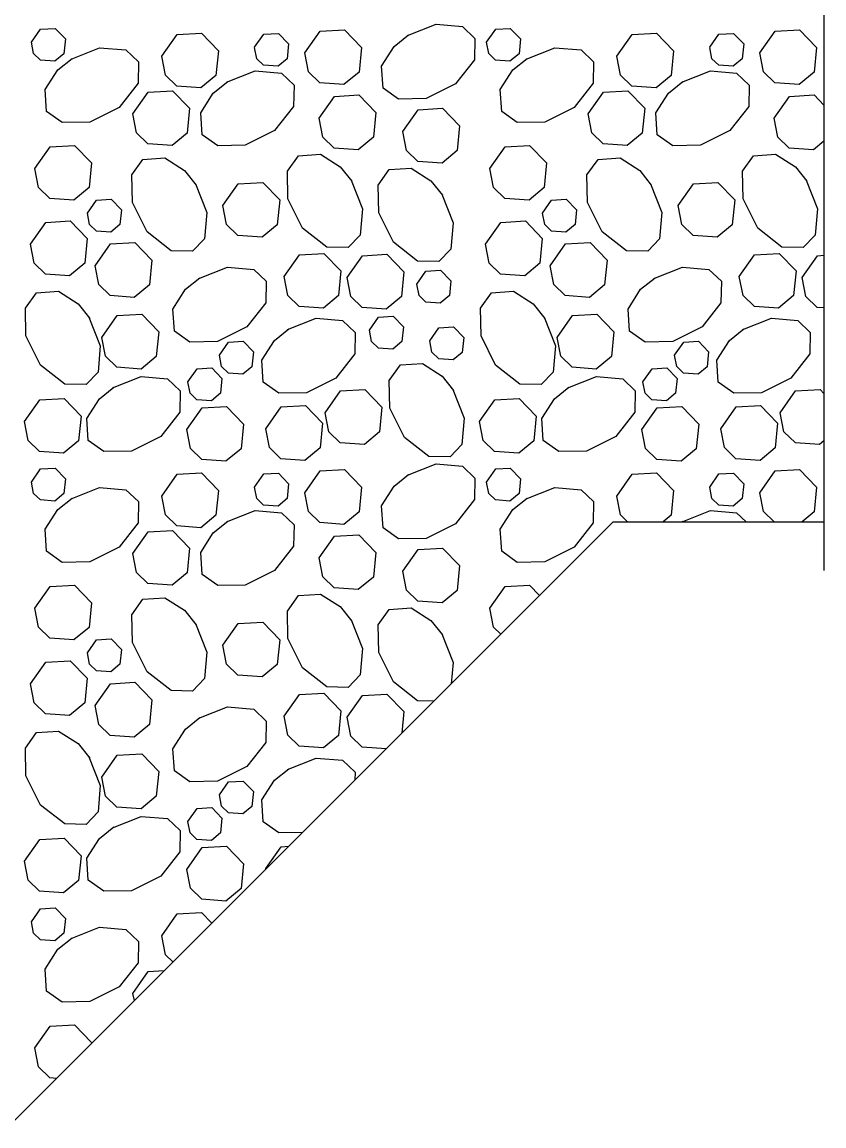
# Model space of a CAD drawing. Extents: x 638079 to 640019, y 297691 to 298879.
# Drawn here: x 639488.7 to 639523.92, y 298507.41 to 298555.89 of the extents above; entities that cross this region are included whole.
import ezdxf

# ---------------------------------------------------------------- set-up
doc = ezdxf.new("R2010")
doc.units = 0
doc.layers.add('1', color=7, linetype='Continuous')

msp = doc.modelspace()

# ---------------------------------------------------------------- linework, layer by layer
at = {"layer": '1'}
for p, q in [((639523.913, 298565.207), (639523.913, 298531.804)), ((639463.86, 298483.142), (639514.661, 298533.943)), ((639463.863, 298483.145), (639514.661, 298533.943)), ((639514.661, 298533.943), (639523.916, 298533.943))]:
    msp.add_line(p, q, dxfattribs=at)
for points in [[(639489.108, 298555.005), (639489.511, 298555.579), (639490.155, 298555.616), (639490.603, 298555.152), (639490.538, 298554.501), (639490.14, 298554.17), (639489.504, 298554.216), (639489.205, 298554.507), (639489.108, 298555.005)], [(639501.115, 298554.537), (639501.787, 298555.493), (639502.861, 298555.554), (639503.607, 298554.781), (639503.499, 298553.697), (639502.836, 298553.145), (639501.776, 298553.222), (639501.277, 298553.705), (639501.116, 298554.537)], [(639505.626, 298555.301), (639506.884, 298555.8), (639508.039, 298555.7), (639508.588, 298555.178), (639508.571, 298554.241), (639507.738, 298553.175), (639506.45, 298552.531), (639505.236, 298552.51), (639504.553, 298552.996), (639504.488, 298553.962), (639505.042, 298554.827), (639505.677, 298555.334)], [(639509.096, 298555.005), (639509.5, 298555.579), (639510.144, 298555.616), (639510.591, 298555.152), (639510.527, 298554.501), (639510.129, 298554.17), (639509.493, 298554.216), (639509.194, 298554.507), (639509.097, 298555.005)], [(639521.104, 298554.537), (639521.776, 298555.493), (639522.849, 298555.554), (639523.595, 298554.781), (639523.487, 298553.697), (639522.824, 298553.145), (639521.765, 298553.222), (639521.266, 298553.705), (639521.104, 298554.537)], [(639494.833, 298554.391), (639495.505, 298555.348), (639496.578, 298555.409), (639497.325, 298554.635), (639497.217, 298553.551), (639496.554, 298553), (639495.494, 298553.077), (639494.995, 298553.56), (639494.833, 298554.391)], [(639498.912, 298554.785), (639499.315, 298555.358), (639499.959, 298555.395), (639500.407, 298554.931), (639500.342, 298554.281), (639499.945, 298553.95), (639499.308, 298553.996), (639499.009, 298554.286), (639498.912, 298554.784)], [(639514.821, 298554.391), (639515.494, 298555.348), (639516.567, 298555.409), (639517.313, 298554.635), (639517.205, 298553.551), (639516.542, 298553), (639515.482, 298553.077), (639514.984, 298553.56), (639514.822, 298554.391)], [(639518.9, 298554.785), (639519.304, 298555.358), (639519.948, 298555.395), (639520.396, 298554.931), (639520.331, 298554.281), (639519.933, 298553.95), (639519.297, 298553.996), (639518.998, 298554.286), (639518.901, 298554.784)], [(639490.85, 298554.269), (639492.107, 298554.767), (639493.263, 298554.668), (639493.812, 298554.146), (639493.794, 298553.208), (639492.961, 298552.143), (639491.673, 298551.499), (639490.459, 298551.478), (639489.776, 298551.963), (639489.711, 298552.93), (639490.266, 298553.795), (639490.901, 298554.301)], [(639510.838, 298554.269), (639512.096, 298554.767), (639513.251, 298554.668), (639513.8, 298554.146), (639513.783, 298553.208), (639512.949, 298552.143), (639511.662, 298551.499), (639510.448, 298551.478), (639509.765, 298551.963), (639509.7, 298552.93), (639510.254, 298553.795), (639510.889, 298554.301)], [(639497.682, 298553.252), (639498.94, 298553.751), (639500.095, 298553.651), (639500.644, 298553.129), (639500.627, 298552.191), (639499.793, 298551.126), (639498.505, 298550.482), (639497.292, 298550.461), (639496.608, 298550.946), (639496.544, 298551.913), (639497.098, 298552.778), (639497.733, 298553.284)], [(639517.671, 298553.252), (639518.928, 298553.751), (639520.084, 298553.651), (639520.633, 298553.129), (639520.615, 298552.191), (639519.782, 298551.126), (639518.494, 298550.482), (639517.28, 298550.461), (639516.597, 298550.946), (639516.532, 298551.913), (639517.087, 298552.778), (639517.722, 298553.284)], [(639493.568, 298551.861), (639494.24, 298552.818), (639495.313, 298552.879), (639496.06, 298552.105), (639495.952, 298551.021), (639495.289, 298550.47), (639494.229, 298550.547), (639493.73, 298551.03), (639493.568, 298551.861)], [(639501.748, 298551.674), (639502.42, 298552.63), (639503.493, 298552.691), (639504.239, 298551.918), (639504.131, 298550.834), (639503.468, 298550.282), (639502.409, 298550.359), (639501.91, 298550.842), (639501.748, 298551.674)], [(639513.556, 298551.861), (639514.229, 298552.818), (639515.302, 298552.879), (639516.048, 298552.105), (639515.94, 298551.021), (639515.277, 298550.47), (639514.217, 298550.547), (639513.719, 298551.03), (639513.557, 298551.861)], [(639521.736, 298551.674), (639522.408, 298552.63), (639523.482, 298552.691), (639523.916, 298552.241)], [(639505.423, 298551.088), (639506.095, 298552.044), (639507.169, 298552.106), (639507.915, 298551.332), (639507.807, 298550.248), (639507.144, 298549.696), (639506.084, 298549.773), (639505.586, 298550.257), (639505.424, 298551.088)], [(639523.916, 298550.665), (639523.457, 298550.282), (639522.397, 298550.359), (639521.899, 298550.842), (639521.737, 298551.674)], [(639489.257, 298549.462), (639489.929, 298550.418), (639491.002, 298550.479), (639491.749, 298549.706), (639491.641, 298548.622), (639490.978, 298548.07), (639489.918, 298548.147), (639489.419, 298548.631), (639489.257, 298549.462)], [(639509.245, 298549.462), (639509.918, 298550.418), (639510.991, 298550.479), (639511.737, 298549.706), (639511.629, 298548.622), (639510.966, 298548.07), (639509.906, 298548.147), (639509.408, 298548.631), (639509.246, 298549.462)], [(639496.314, 298548.787), (639496.813, 298547.529), (639496.713, 298546.374), (639496.191, 298545.824), (639495.253, 298545.842), (639494.188, 298546.675), (639493.544, 298547.963), (639493.523, 298549.177), (639494.008, 298549.86), (639494.975, 298549.925), (639495.84, 298549.371), (639496.346, 298548.736)], [(639503.147, 298548.949), (639503.645, 298547.692), (639503.545, 298546.536), (639503.023, 298545.987), (639502.086, 298546.005), (639501.021, 298546.838), (639500.377, 298548.126), (639500.355, 298549.34), (639500.841, 298550.023), (639501.808, 298550.088), (639502.672, 298549.534), (639503.179, 298548.899)], [(639516.302, 298548.787), (639516.801, 298547.529), (639516.701, 298546.374), (639516.179, 298545.824), (639515.242, 298545.842), (639514.177, 298546.675), (639513.533, 298547.963), (639513.511, 298549.177), (639513.997, 298549.86), (639514.964, 298549.925), (639515.828, 298549.371), (639516.335, 298548.736)], [(639523.135, 298548.949), (639523.634, 298547.692), (639523.534, 298546.536), (639523.012, 298545.987), (639522.074, 298546.005), (639521.009, 298546.838), (639520.365, 298548.126), (639520.344, 298549.34), (639520.829, 298550.023), (639521.796, 298550.088), (639522.661, 298549.534), (639523.167, 298548.899)], [(639507.132, 298548.339), (639507.631, 298547.082), (639507.531, 298545.926), (639507.009, 298545.377), (639506.072, 298545.395), (639505.006, 298546.228), (639504.363, 298547.516), (639504.341, 298548.73), (639504.827, 298549.413), (639505.793, 298549.478), (639506.658, 298548.924), (639507.165, 298548.289)], [(639497.522, 298547.835), (639498.194, 298548.792), (639499.267, 298548.853), (639500.014, 298548.079), (639499.906, 298546.995), (639499.243, 298546.444), (639498.183, 298546.52), (639497.684, 298547.004), (639497.522, 298547.835)], [(639517.51, 298547.835), (639518.182, 298548.792), (639519.256, 298548.853), (639520.002, 298548.079), (639519.894, 298546.995), (639519.231, 298546.444), (639518.171, 298546.52), (639517.673, 298547.004), (639517.511, 298547.835)], [(639491.567, 298547.502), (639491.97, 298548.076), (639492.614, 298548.113), (639493.062, 298547.649), (639492.997, 298546.998), (639492.599, 298546.667), (639491.963, 298546.714), (639491.664, 298547.004), (639491.567, 298547.502)], [(639511.555, 298547.502), (639511.959, 298548.076), (639512.603, 298548.113), (639513.05, 298547.649), (639512.986, 298546.998), (639512.588, 298546.667), (639511.952, 298546.714), (639511.653, 298547.004), (639511.556, 298547.502)], [(639489.069, 298546.141), (639489.741, 298547.097), (639490.814, 298547.159), (639491.56, 298546.385), (639491.452, 298545.301), (639490.789, 298544.749), (639489.729, 298544.826), (639489.231, 298545.31), (639489.069, 298546.141)], [(639509.057, 298546.141), (639509.729, 298547.097), (639510.803, 298547.159), (639511.549, 298546.385), (639511.441, 298545.301), (639510.778, 298544.749), (639509.718, 298544.826), (639509.219, 298545.31), (639509.058, 298546.141)], [(639491.909, 298545.192), (639492.582, 298546.148), (639493.655, 298546.209), (639494.401, 298545.436), (639494.293, 298544.351), (639493.63, 298543.8), (639492.57, 298543.877), (639492.072, 298544.36), (639491.91, 298545.191)], [(639511.898, 298545.192), (639512.57, 298546.148), (639513.643, 298546.209), (639514.39, 298545.436), (639514.282, 298544.351), (639513.619, 298543.8), (639512.559, 298543.877), (639512.06, 298544.36), (639511.898, 298545.191)], [(639500.212, 298544.718), (639500.884, 298545.674), (639501.958, 298545.735), (639502.704, 298544.962), (639502.596, 298543.878), (639501.933, 298543.326), (639500.873, 298543.403), (639500.375, 298543.886), (639500.213, 298544.717)], [(639502.978, 298544.677), (639503.65, 298545.633), (639504.723, 298545.695), (639505.47, 298544.921), (639505.362, 298543.837), (639504.698, 298543.285), (639503.639, 298543.362), (639503.14, 298543.846), (639502.978, 298544.677)], [(639520.201, 298544.718), (639520.873, 298545.674), (639521.946, 298545.735), (639522.692, 298544.962), (639522.584, 298543.878), (639521.921, 298543.326), (639520.862, 298543.403), (639520.363, 298543.886), (639520.201, 298544.717)], [(639522.966, 298544.677), (639523.638, 298545.633), (639523.916, 298545.649)], [(639496.462, 298544.63), (639497.72, 298545.129), (639498.875, 298545.029), (639499.424, 298544.507), (639499.407, 298543.569), (639498.573, 298542.504), (639497.285, 298541.86), (639496.072, 298541.839), (639495.388, 298542.324), (639495.324, 298543.291), (639495.878, 298544.156), (639496.513, 298544.662)], [(639506.037, 298544.382), (639506.44, 298544.955), (639507.084, 298544.992), (639507.532, 298544.528), (639507.467, 298543.878), (639507.069, 298543.547), (639506.433, 298543.593), (639506.134, 298543.883), (639506.037, 298544.381)], [(639516.451, 298544.63), (639517.708, 298545.129), (639518.864, 298545.029), (639519.413, 298544.507), (639519.395, 298543.569), (639518.562, 298542.504), (639517.274, 298541.86), (639516.06, 298541.839), (639515.377, 298542.324), (639515.312, 298543.291), (639515.867, 298544.156), (639516.501, 298544.662)], [(639523.916, 298543.341), (639523.627, 298543.362), (639523.129, 298543.846), (639522.967, 298544.677)], [(639491.637, 298542.93), (639492.136, 298541.673), (639492.036, 298540.517), (639491.514, 298539.968), (639490.576, 298539.986), (639489.511, 298540.819), (639488.867, 298542.107), (639488.846, 298543.321), (639489.331, 298544.004), (639490.298, 298544.069), (639491.163, 298543.514), (639491.669, 298542.879)], [(639511.625, 298542.93), (639512.124, 298541.673), (639512.024, 298540.517), (639511.502, 298539.968), (639510.565, 298539.986), (639509.499, 298540.819), (639508.856, 298542.107), (639508.834, 298543.321), (639509.32, 298544.004), (639510.287, 298544.069), (639511.151, 298543.514), (639511.658, 298542.879)], [(639492.208, 298542.045), (639492.881, 298543.002), (639493.954, 298543.063), (639494.7, 298542.289), (639494.592, 298541.205), (639493.929, 298540.654), (639492.869, 298540.73), (639492.371, 298541.214), (639492.209, 298542.045)], [(639503.956, 298542.364), (639504.359, 298542.938), (639505.003, 298542.975), (639505.451, 298542.51), (639505.386, 298541.86), (639504.988, 298541.529), (639504.352, 298541.575), (639504.053, 298541.865), (639503.956, 298542.364)], [(639512.197, 298542.045), (639512.869, 298543.002), (639513.943, 298543.063), (639514.689, 298542.289), (639514.581, 298541.205), (639513.918, 298540.654), (639512.858, 298540.73), (639512.359, 298541.214), (639512.197, 298542.045)], [(639500.364, 298542.384), (639501.622, 298542.882), (639502.777, 298542.782), (639503.326, 298542.26), (639503.309, 298541.323), (639502.475, 298540.257), (639501.187, 298539.614), (639499.974, 298539.592), (639499.29, 298540.078), (639499.226, 298541.045), (639499.78, 298541.909), (639500.415, 298542.416)], [(639506.604, 298541.891), (639507.007, 298542.465), (639507.651, 298542.502), (639508.099, 298542.037), (639508.034, 298541.387), (639507.637, 298541.056), (639507.001, 298541.102), (639506.701, 298541.392), (639506.604, 298541.891)], [(639520.352, 298542.384), (639521.61, 298542.882), (639522.765, 298542.782), (639523.315, 298542.26), (639523.297, 298541.323), (639522.464, 298540.257), (639521.176, 298539.614), (639519.962, 298539.592), (639519.279, 298540.078), (639519.214, 298541.045), (639519.768, 298541.909), (639520.403, 298542.416)], [(639497.367, 298541.261), (639497.771, 298541.835), (639498.415, 298541.871), (639498.862, 298541.407), (639498.798, 298540.757), (639498.4, 298540.426), (639497.764, 298540.472), (639497.465, 298540.762), (639497.368, 298541.261)], [(639517.356, 298541.261), (639517.759, 298541.835), (639518.403, 298541.871), (639518.851, 298541.407), (639518.786, 298540.757), (639518.388, 298540.426), (639517.752, 298540.472), (639517.453, 298540.762), (639517.356, 298541.261)], [(639495.98, 298540.094), (639496.384, 298540.668), (639497.028, 298540.705), (639497.475, 298540.241), (639497.411, 298539.59), (639497.013, 298539.259), (639496.377, 298539.305), (639496.078, 298539.595), (639495.981, 298540.094)], [(639507.62, 298539.758), (639508.119, 298538.5), (639508.019, 298537.345), (639507.497, 298536.796), (639506.559, 298536.813), (639505.494, 298537.647), (639504.85, 298538.935), (639504.829, 298540.148), (639505.314, 298540.832), (639506.281, 298540.896), (639507.146, 298540.342), (639507.652, 298539.707)], [(639515.969, 298540.094), (639516.372, 298540.668), (639517.016, 298540.705), (639517.464, 298540.241), (639517.399, 298539.59), (639517.001, 298539.259), (639516.365, 298539.305), (639516.066, 298539.595), (639515.969, 298540.094)], [(639492.678, 298539.822), (639493.936, 298540.32), (639495.091, 298540.22), (639495.64, 298539.698), (639495.623, 298538.761), (639494.789, 298537.696), (639493.502, 298537.052), (639492.288, 298537.03), (639491.605, 298537.516), (639491.54, 298538.483), (639492.094, 298539.347), (639492.729, 298539.854)], [(639512.667, 298539.822), (639513.925, 298540.32), (639515.08, 298540.22), (639515.629, 298539.698), (639515.611, 298538.761), (639514.778, 298537.696), (639513.49, 298537.052), (639512.276, 298537.03), (639511.593, 298537.516), (639511.528, 298538.483), (639512.083, 298539.347), (639512.718, 298539.854)], [(639502.011, 298538.733), (639502.683, 298539.69), (639503.757, 298539.751), (639504.503, 298538.977), (639504.395, 298537.893), (639503.732, 298537.342), (639502.672, 298537.419), (639502.174, 298537.902), (639502.012, 298538.733)], [(639522, 298538.733), (639522.672, 298539.69), (639523.745, 298539.751), (639523.916, 298539.574)], [(639488.801, 298538.347), (639489.474, 298539.304), (639490.547, 298539.365), (639491.293, 298538.591), (639491.185, 298537.507), (639490.522, 298536.956), (639489.462, 298537.032), (639488.964, 298537.516), (639488.802, 298538.347)], [(639499.404, 298538.032), (639500.076, 298538.988), (639501.15, 298539.05), (639501.896, 298538.276), (639501.788, 298537.192), (639501.125, 298536.64), (639500.065, 298536.717), (639499.566, 298537.201), (639499.405, 298538.032)], [(639508.79, 298538.347), (639509.462, 298539.304), (639510.536, 298539.365), (639511.282, 298538.591), (639511.174, 298537.507), (639510.511, 298536.956), (639509.451, 298537.032), (639508.952, 298537.516), (639508.791, 298538.347)], [(639519.392, 298538.032), (639520.065, 298538.988), (639521.138, 298539.05), (639521.884, 298538.276), (639521.776, 298537.192), (639521.113, 298536.64), (639520.053, 298536.717), (639519.555, 298537.201), (639519.393, 298538.032)], [(639495.935, 298537.993), (639496.608, 298538.949), (639497.681, 298539.01), (639498.427, 298538.237), (639498.319, 298537.152), (639497.656, 298536.601), (639496.596, 298536.678), (639496.098, 298537.161), (639495.936, 298537.992)], [(639515.924, 298537.993), (639516.596, 298538.949), (639517.67, 298539.01), (639518.416, 298538.237), (639518.308, 298537.152), (639517.645, 298536.601), (639516.585, 298536.678), (639516.086, 298537.161), (639515.925, 298537.992)], [(639523.916, 298537.505), (639523.72, 298537.342), (639522.661, 298537.419), (639522.162, 298537.902), (639522, 298538.733)], [(639489.108, 298535.691), (639489.511, 298536.265), (639490.155, 298536.301), (639490.603, 298535.837), (639490.538, 298535.187), (639490.14, 298534.856), (639489.504, 298534.902), (639489.205, 298535.192), (639489.108, 298535.691)], [(639501.115, 298535.222), (639501.787, 298536.179), (639502.861, 298536.24), (639503.607, 298535.466), (639503.499, 298534.382), (639502.836, 298533.831), (639501.776, 298533.907), (639501.277, 298534.391), (639501.116, 298535.222)], [(639505.626, 298535.987), (639506.884, 298536.485), (639508.039, 298536.386), (639508.588, 298535.864), (639508.571, 298534.926), (639507.738, 298533.861), (639506.45, 298533.217), (639505.236, 298533.196), (639504.553, 298533.681), (639504.488, 298534.648), (639505.042, 298535.513), (639505.677, 298536.019)], [(639509.096, 298535.691), (639509.5, 298536.265), (639510.144, 298536.301), (639510.591, 298535.837), (639510.527, 298535.187), (639510.129, 298534.856), (639509.493, 298534.902), (639509.194, 298535.192), (639509.097, 298535.691)], [(639521.104, 298535.222), (639521.776, 298536.179), (639522.849, 298536.24), (639523.595, 298535.466), (639523.487, 298534.382), (639522.959, 298533.943)], [(639494.833, 298535.077), (639495.505, 298536.033), (639496.578, 298536.095), (639497.325, 298535.321), (639497.217, 298534.237), (639496.554, 298533.685), (639495.494, 298533.762), (639494.995, 298534.246), (639494.833, 298535.077)], [(639498.912, 298535.47), (639499.315, 298536.044), (639499.959, 298536.081), (639500.407, 298535.616), (639500.342, 298534.966), (639499.945, 298534.635), (639499.308, 298534.681), (639499.009, 298534.971), (639498.912, 298535.47)], [(639514.821, 298535.077), (639515.494, 298536.033), (639516.567, 298536.095), (639517.313, 298535.321), (639517.205, 298534.237), (639516.852, 298533.943)], [(639518.9, 298535.47), (639519.304, 298536.044), (639519.948, 298536.081), (639520.396, 298535.616), (639520.331, 298534.966), (639519.933, 298534.635), (639519.297, 298534.681), (639518.998, 298534.971), (639518.901, 298535.47)], [(639490.85, 298534.954), (639492.107, 298535.453), (639493.263, 298535.353), (639493.812, 298534.831), (639493.794, 298533.894), (639492.961, 298532.828), (639491.673, 298532.184), (639490.459, 298532.163), (639489.776, 298532.649), (639489.711, 298533.615), (639490.266, 298534.48), (639490.901, 298534.987)], [(639510.838, 298534.954), (639512.096, 298535.453), (639513.251, 298535.353), (639513.8, 298534.831), (639513.783, 298533.894), (639512.949, 298532.828), (639511.662, 298532.184), (639510.448, 298532.163), (639509.765, 298532.649), (639509.7, 298533.615), (639510.254, 298534.48), (639510.889, 298534.987)], [(639521.728, 298533.943), (639521.266, 298534.391), (639521.104, 298535.222)], [(639515.296, 298533.943), (639514.984, 298534.246), (639514.822, 298535.077)], [(639497.682, 298533.938), (639498.94, 298534.436), (639500.095, 298534.336), (639500.644, 298533.814), (639500.627, 298532.877), (639499.793, 298531.812), (639498.505, 298531.168), (639497.292, 298531.146), (639496.608, 298531.632), (639496.544, 298532.599), (639497.098, 298533.463), (639497.733, 298533.97)], [(639517.685, 298533.943), (639518.928, 298534.436), (639520.084, 298534.336), (639520.497, 298533.943)], [(639517.685, 298533.943), (639517.719, 298533.97)], [(639517.689, 298533.943), (639517.722, 298533.97)], [(639493.568, 298532.547), (639494.24, 298533.503), (639495.313, 298533.565), (639496.06, 298532.791), (639495.952, 298531.707), (639495.289, 298531.155), (639494.229, 298531.232), (639493.73, 298531.716), (639493.568, 298532.547)], [(639501.748, 298532.359), (639502.42, 298533.316), (639503.493, 298533.377), (639504.239, 298532.603), (639504.131, 298531.519), (639503.468, 298530.968), (639502.409, 298531.044), (639501.91, 298531.528), (639501.748, 298532.359)], [(639505.423, 298531.774), (639506.095, 298532.73), (639507.169, 298532.791), (639507.915, 298532.018), (639507.807, 298530.934), (639507.144, 298530.382), (639506.084, 298530.459), (639505.586, 298530.942), (639505.424, 298531.773)], [(639489.257, 298530.147), (639489.929, 298531.104), (639491.002, 298531.165), (639491.749, 298530.391), (639491.641, 298529.307), (639490.978, 298528.756), (639489.918, 298528.832), (639489.419, 298529.316), (639489.257, 298530.147)], [(639509.245, 298530.147), (639509.918, 298531.104), (639510.991, 298531.165), (639511.429, 298530.711)], [(639496.314, 298529.472), (639496.813, 298528.215), (639496.713, 298527.059), (639496.191, 298526.51), (639495.253, 298526.528), (639494.188, 298527.361), (639493.544, 298528.649), (639493.523, 298529.863), (639494.008, 298530.546), (639494.975, 298530.61), (639495.84, 298530.056), (639496.346, 298529.421)], [(639503.147, 298529.635), (639503.645, 298528.377), (639503.545, 298527.222), (639503.023, 298526.673), (639502.086, 298526.69), (639501.021, 298527.524), (639500.377, 298528.812), (639500.355, 298530.025), (639500.841, 298530.709), (639501.808, 298530.773), (639502.672, 298530.219), (639503.179, 298529.584)], [(639506.784, 298526.067), (639506.072, 298526.08), (639505.006, 298526.914), (639504.363, 298528.202), (639504.341, 298529.415), (639504.827, 298530.099), (639505.793, 298530.163), (639506.658, 298529.609), (639507.165, 298528.974)], [(639509.725, 298529.008), (639509.408, 298529.316), (639509.246, 298530.147)], [(639497.522, 298528.521), (639498.194, 298529.477), (639499.267, 298529.538), (639500.014, 298528.765), (639499.906, 298527.681), (639499.243, 298527.129), (639498.183, 298527.206), (639497.684, 298527.689), (639497.522, 298528.521)], [(639507.132, 298529.025), (639507.631, 298527.767), (639507.55, 298526.833)], [(639491.567, 298528.188), (639491.97, 298528.762), (639492.614, 298528.799), (639493.062, 298528.334), (639492.997, 298527.684), (639492.599, 298527.353), (639491.963, 298527.399), (639491.664, 298527.689), (639491.567, 298528.188)], [(639489.069, 298526.827), (639489.741, 298527.783), (639490.814, 298527.844), (639491.56, 298527.071), (639491.452, 298525.986), (639490.789, 298525.435), (639489.729, 298525.512), (639489.231, 298525.995), (639489.069, 298526.826)], [(639491.909, 298525.877), (639492.582, 298526.833), (639493.655, 298526.895), (639494.401, 298526.121), (639494.293, 298525.037), (639493.63, 298524.485), (639492.57, 298524.562), (639492.072, 298525.046), (639491.91, 298525.877)], [(639500.212, 298525.403), (639500.884, 298526.36), (639501.958, 298526.421), (639502.704, 298525.647), (639502.596, 298524.563), (639501.933, 298524.012), (639500.873, 298524.088), (639500.375, 298524.572), (639500.213, 298525.403)], [(639502.978, 298525.362), (639503.65, 298526.319), (639504.723, 298526.38), (639505.47, 298525.606), (639505.375, 298524.658)], [(639496.462, 298525.316), (639497.72, 298525.814), (639498.875, 298525.714), (639499.424, 298525.192), (639499.407, 298524.255), (639498.573, 298523.19), (639497.285, 298522.546), (639496.072, 298522.524), (639495.388, 298523.01), (639495.324, 298523.977), (639495.878, 298524.841), (639496.513, 298525.348)], [(639504.689, 298523.972), (639503.639, 298524.048), (639503.14, 298524.531), (639502.978, 298525.362)], [(639491.637, 298523.616), (639492.136, 298522.358), (639492.036, 298521.203), (639491.514, 298520.654), (639490.576, 298520.671), (639489.511, 298521.505), (639488.867, 298522.792), (639488.846, 298524.006), (639489.331, 298524.689), (639490.298, 298524.754), (639491.163, 298524.2), (639491.669, 298523.565)], [(639492.208, 298522.731), (639492.881, 298523.687), (639493.954, 298523.748), (639494.7, 298522.975), (639494.592, 298521.891), (639493.929, 298521.339), (639492.869, 298521.416), (639492.371, 298521.899), (639492.209, 298522.731)], [(639500.364, 298523.069), (639501.622, 298523.568), (639502.777, 298523.468), (639503.326, 298522.946), (639503.32, 298522.602)], [(639501.014, 298520.296), (639499.974, 298520.278), (639499.29, 298520.763), (639499.226, 298521.73), (639499.78, 298522.595), (639500.415, 298523.101)], [(639497.367, 298521.946), (639497.771, 298522.52), (639498.415, 298522.557), (639498.862, 298522.093), (639498.798, 298521.442), (639498.4, 298521.111), (639497.764, 298521.157), (639497.465, 298521.447), (639497.368, 298521.946)], [(639495.98, 298520.78), (639496.384, 298521.354), (639497.028, 298521.39), (639497.475, 298520.926), (639497.411, 298520.276), (639497.013, 298519.945), (639496.377, 298519.991), (639496.078, 298520.281), (639495.981, 298520.78)], [(639492.678, 298520.507), (639493.936, 298521.006), (639495.091, 298520.906), (639495.64, 298520.384), (639495.623, 298519.446), (639494.789, 298518.381), (639493.502, 298517.737), (639492.288, 298517.716), (639491.605, 298518.201), (639491.54, 298519.168), (639492.094, 298520.033), (639492.729, 298520.539)], [(639488.801, 298519.033), (639489.474, 298519.989), (639490.547, 298520.05), (639491.293, 298519.277), (639491.185, 298518.193), (639490.522, 298517.641), (639489.462, 298517.718), (639488.964, 298518.201), (639488.802, 298519.033)], [(639495.935, 298518.678), (639496.608, 298519.634), (639497.681, 298519.696), (639498.427, 298518.922), (639498.319, 298517.838), (639497.656, 298517.286), (639496.596, 298517.363), (639496.098, 298517.847), (639495.936, 298518.678)], [(639499.404, 298518.718), (639500.076, 298519.674), (639500.41, 298519.693)], [(639499.41, 298518.692), (639499.405, 298518.717)], [(639489.108, 298516.376), (639489.511, 298516.95), (639490.155, 298516.987), (639490.603, 298516.523), (639490.538, 298515.872), (639490.14, 298515.541), (639489.504, 298515.587), (639489.205, 298515.878), (639489.108, 298516.376)], [(639494.833, 298515.762), (639495.505, 298516.719), (639496.578, 298516.78), (639497.03, 298516.312)], [(639490.85, 298515.64), (639492.107, 298516.138), (639493.263, 298516.039), (639493.812, 298515.517), (639493.794, 298514.579), (639492.961, 298513.514), (639491.673, 298512.87), (639490.459, 298512.849), (639489.776, 298513.334), (639489.711, 298514.301), (639490.266, 298515.166), (639490.901, 298515.672)], [(639495.327, 298514.61), (639494.995, 298514.931), (639494.833, 298515.762)], [(639493.568, 298513.232), (639494.24, 298514.189), (639494.947, 298514.229)], [(639493.631, 298512.913), (639493.568, 298513.232)], [(639489.257, 298510.833), (639489.929, 298511.789), (639491.002, 298511.85), (639491.749, 298511.077), (639491.744, 298511.026)], [(639490.214, 298509.496), (639489.918, 298509.518), (639489.419, 298510.002), (639489.257, 298510.833)]]:
    msp.add_lwpolyline(points, dxfattribs=at)

doc.saveas('drawing.dxf')
